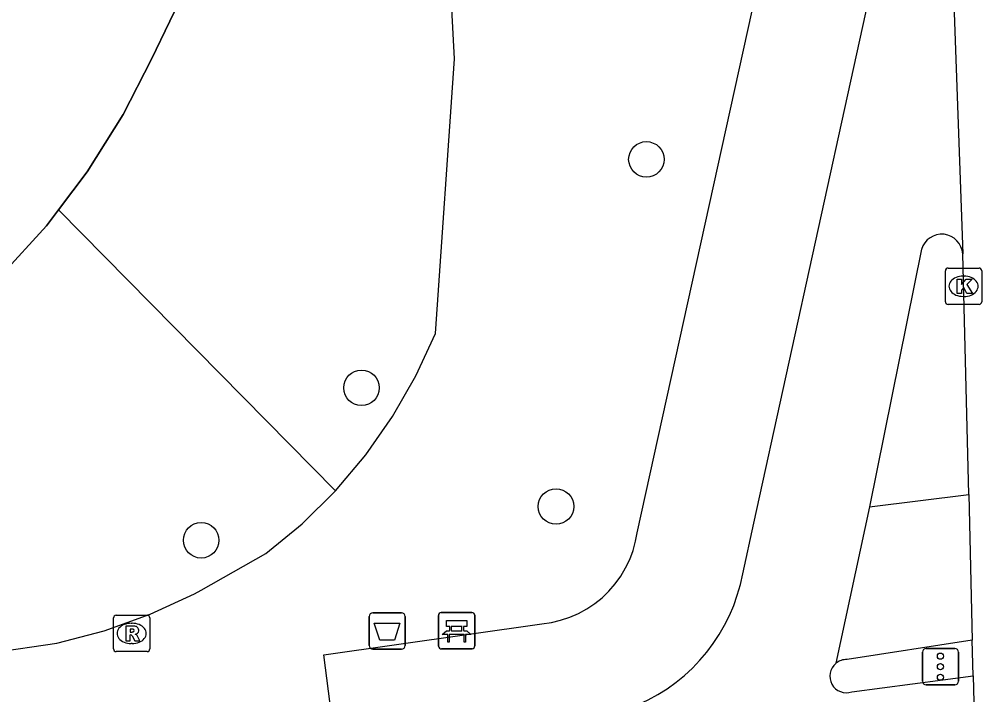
# Model space of a CAD drawing. Extents: x 157793 to 159380, y 380882 to 382313.
# Drawn here: x 158514.1 to 158540.59, y 381155.62 to 381174.22 of the extents above; entities that cross this region are included whole.
import ezdxf

# ---------------------------------------------------------------- set-up
doc = ezdxf.new("R2010")
doc.units = 0
for name, color, linetype in [('IMGEO_Afvalbak', 7, 'Continuous'), ('IMGEO_Bank', 7, 'Continuous'), ('IMGEO_Berm_groen', 7, 'Continuous'), ('IMGEO_Boom', 7, 'Continuous'), ('IMGEO_Damwand', 7, 'Continuous'), ('IMGEO_Fietspad_open', 7, 'Continuous'), ('IMGEO_Kolk', 7, 'Continuous'), ('IMGEO_Oever', 7, 'Continuous'), ('IMGEO_Rijbaan_lokaal_gesloten', 7, 'Continuous'), ('IMGEO_Rioolput', 7, 'Continuous'), ('IMGEO_Verkeersregelinstallatiepaal', 7, 'Continuous'), ('IMGEO_Voetpad_open', 7, 'Continuous'), ('IMGEO_Waterloop', 7, 'Continuous')]:
    doc.layers.add(name, color=color, linetype=linetype)

msp = doc.modelspace()

# ---------------------------------------------------------------- linework, layer by layer
at = {"layer": 'IMGEO_Afvalbak'}
for p, q in [((158523.733, 381156.978), (158523.733, 381157.778)), ((158523.733, 381157.778), (158523.733, 381156.978)), ((158523.833, 381157.878), (158524.623, 381157.878)), ((158524.623, 381157.878), (158523.833, 381157.878)), ((158524.723, 381157.778), (158524.723, 381156.978)), ((158524.723, 381156.978), (158524.723, 381157.778)), ((158524.623, 381156.878), (158523.833, 381156.878)), ((158523.833, 381156.878), (158524.623, 381156.878))]:
    msp.add_line(p, q, dxfattribs=at)
msp.add_lwpolyline([(158523.876, 381157.592), (158524.58, 381157.592), (158524.431, 381157.122), (158524.025, 381157.122), (158523.876, 381157.592)], dxfattribs=at)
for centre, start, end in [((158523.833, 381157.778), 90, 180), ((158523.833, 381157.778), 90, 180), ((158524.623, 381157.778), 0, 90), ((158524.623, 381157.778), 360, 90), ((158523.833, 381156.978), 180, 270), ((158523.833, 381156.978), 180, 270), ((158524.623, 381156.978), 270, 0), ((158524.623, 381156.978), 270, 0)]:
    msp.add_arc(centre, 0.1, start, end, dxfattribs=at)
at = {"layer": 'IMGEO_Bank'}
for p, q in [((158525.642, 381156.962), (158525.642, 381157.803)), ((158525.642, 381157.803), (158525.642, 381156.962)), ((158525.717, 381157.887), (158526.558, 381157.887)), ((158526.558, 381157.887), (158525.717, 381157.887)), ((158526.642, 381157.812), (158526.642, 381156.971)), ((158526.642, 381156.971), (158526.642, 381157.812)), ((158525.951, 381157.393), (158525.951, 381157.499)), ((158525.995, 381157.499), (158525.995, 381157.393)), ((158526.283, 381157.505), (158526.001, 381157.505)), ((158526.289, 381157.393), (158526.289, 381157.499)), ((158526.333, 381157.499), (158526.333, 381157.393)), ((158526.339, 381157.285), (158525.946, 381157.285)), ((158526.001, 381157.387), (158526.283, 381157.387)), ((158526.567, 381156.887), (158525.726, 381156.887)), ((158525.726, 381156.887), (158526.567, 381156.887))]:
    msp.add_line(p, q, dxfattribs=at)
for points in [[(158525.945, 381157.505), (158525.859, 381157.505), (158525.859, 381157.666), (158526.422, 381157.666), (158526.422, 381157.505), (158526.339, 381157.505)], [(158525.889, 381157.285), (158525.747, 381157.285), (158525.859, 381157.387), (158525.945, 381157.387)], [(158525.939, 381157.278), (158525.939, 381157.071), (158525.896, 381157.071), (158525.896, 381157.278)], [(158526.339, 381157.387), (158526.422, 381157.387), (158526.534, 381157.285), (158526.395, 381157.285)], [(158526.389, 381157.278), (158526.389, 381157.071), (158526.345, 381157.071), (158526.345, 381157.278)]]:
    msp.add_lwpolyline(points, dxfattribs=at)
for centre, radius, start, end in [((158525.72, 381157.809), 0.0779, 92.4484, 184.2845), ((158525.72, 381157.809), 0.0779, 92.4484, 184.2845), ((158526.564, 381157.809), 0.0779, 2.4484, 94.2845), ((158526.564, 381157.809), 0.0779, 2.4484, 94.2845), ((158525.944, 381157.498), 0.00671, 2.8957, 87.1043), ((158526.001, 381157.498), 0.00671, 92.8957, 177.1043), ((158526.283, 381157.498), 0.00671, 2.8957, 87.1043), ((158526.34, 381157.498), 0.00671, 92.8957, 177.1043), ((158525.889, 381157.278), 0.00671, 2.8957, 87.1043), ((158525.946, 381157.278), 0.00671, 92.8957, 177.1043), ((158525.944, 381157.394), 0.00671, 272.8957, 357.1043), ((158526.001, 381157.394), 0.00671, 182.8957, 267.1043), ((158526.283, 381157.394), 0.00671, 272.8957, 357.1043), ((158526.34, 381157.394), 0.00671, 182.8957, 267.1043), ((158526.338, 381157.278), 0.00671, 2.8957, 87.1043), ((158526.395, 381157.278), 0.00671, 92.8957, 177.1043), ((158525.72, 381156.965), 0.0779, 182.4484, 274.2845), ((158525.72, 381156.965), 0.0779, 182.4484, 274.2845), ((158526.564, 381156.965), 0.0779, 272.4484, 4.2845), ((158526.564, 381156.965), 0.0779, 272.4484, 4.2845)]:
    msp.add_arc(centre, radius, start, end, dxfattribs=at)
at = {"layer": 'IMGEO_Berm_groen'}
for points in [[(158522.805, 381161.239), (158523.638, 381162.225), (158524.379, 381163.281), (158525.022, 381164.398), (158525.564, 381165.569), (158526.081, 381173.127), (158525.674, 381180.876), (158525.909, 381184.651), (158524.583, 381193.325), (158520.712, 381210.169), (158518.092, 381226.644), (158517.084, 381235.125), (158516.874, 381241.946), (158515.341, 381242.114)], [(158506.371, 381155.76), (158515.134, 381157.044), (158516.438, 381157.384), (158517.706, 381157.839), (158518.929, 381158.405), (158519.114, 381158.503), (158520.894, 381159.511), (158521.888, 381160.332), (158522.805, 381161.239)]]:
    msp.add_lwpolyline(points, dxfattribs=at)
at = {"layer": 'IMGEO_Boom'}
for centre in [(158531.365, 381170.359), (158523.523, 381164.07), (158528.877, 381160.807), (158519.109, 381159.876)]:
    msp.add_circle(centre, 0.489, dxfattribs=at)
at = {"layer": 'IMGEO_Damwand'}
msp.add_lwpolyline([(158485.165, 381158.544), (158497.392, 381160.492), (158500, 381161.119), (158507.518, 381162.927), (158509.174, 381163.776), (158510.747, 381164.77), (158512.224, 381165.895), (158513.596, 381167.158), (158514.849, 381168.533), (158515.182, 381168.971), (158515.975, 381170.015), (158516.963, 381171.591), (158517.747, 381173.118), (158518.748, 381175.219), (158519.558, 381177.401), (158520.169, 381179.647), (158520.577, 381181.938), (158520.779, 381184.256), (158520.773, 381186.584), (158520.559, 381188.901), (158520.434, 381189.717)], dxfattribs=at)
at = {"layer": 'IMGEO_Fietspad_open'}
for points in [[(158534.016, 381158.956), (158534.319, 381160.35), (158538.775, 381180.635), (158539.493, 381184.535)], [(158538.936, 381167.884), (158537.502, 381160.796)], [(158537.502, 381160.796), (158536.58, 381156.489)], [(158537.017, 381155.702), (158540.359, 381156.148)]]:
    msp.add_lwpolyline(points, dxfattribs=at)
for centre, radius, start, end in [((158539.493, 381167.719), 0.581, 3.9043, 163.5481), ((158529.188, 381159.862), 4.912, 293.4395, 349.373), ((158536.872, 381156.136), 0.458, 129.6601, 288.4244)]:
    msp.add_arc(centre, radius, start, end, dxfattribs=at)
at = {"layer": 'IMGEO_Kolk'}
for p, q in [((158539.593, 381166.441), (158539.593, 381167.293)), ((158539.668, 381167.367), (158540.52, 381167.367)), ((158540.594, 381167.293), (158540.594, 381166.441)), ((158540.081, 381167.147), (158540.106, 381167.147)), ((158540.104, 381166.587), (158540.079, 381166.587)), ((158540.52, 381166.367), (158539.668, 381166.367))]:
    msp.add_line(p, q, dxfattribs=at)
for points in [[(158539.593, 381166.441), (158539.593, 381167.293)], [(158539.668, 381167.367), (158540.52, 381167.367)], [(158540.594, 381167.293), (158540.594, 381166.441)], [(158539.914, 381167.067), (158540.037, 381167.067), (158540.037, 381166.916), (158540.167, 381167.067), (158540.331, 381167.067), (158540.185, 381166.916), (158540.338, 381166.667), (158540.186, 381166.667), (158540.101, 381166.831), (158540.037, 381166.764), (158540.037, 381166.667), (158539.914, 381166.667), (158539.914, 381167.067)], [(158540.52, 381166.367), (158539.668, 381166.367)]]:
    msp.add_lwpolyline(points, dxfattribs=at)
for centre, start, end in [((158539.67, 381167.291), 91.552, 178.448), ((158539.67, 381167.291), 91.552, 178.448), ((158540.518, 381167.291), 1.552, 88.448), ((158540.518, 381167.291), 1.552, 88.448), ((158539.67, 381166.443), 181.552, 268.448), ((158539.67, 381166.443), 181.552, 268.448), ((158540.518, 381166.443), 271.552, 358.448), ((158540.518, 381166.443), 271.552, 358.448)]:
    msp.add_arc(centre, 0.0765, start, end, dxfattribs=at)
for centre, major_axis, ratio, start_param, end_param in [((158540.08, 381166.867), (-0.387, 0.002), 0.722429, 4.712389, 7.853982), ((158540.105, 381166.867), (-0.39, 0.002), 0.717154, 1.570796, 4.712389)]:
    msp.add_ellipse(centre, major_axis=major_axis, ratio=ratio, start_param=start_param, end_param=end_param, dxfattribs=at)
at = {"layer": 'IMGEO_Oever'}
msp.add_lwpolyline([(158522.805, 381161.239), (158515.182, 381168.971)], dxfattribs=at)
at = {"layer": 'IMGEO_Rijbaan_lokaal_gesloten'}
for points in [[(158539.493, 381184.535), (158539.382, 381182.857), (158539.65, 381179.506), (158540.073, 381167.759)], [(158540.236, 381161.136), (158540.073, 381167.759)], [(158540.236, 381161.136), (158540.335, 381157.129)], [(158540.359, 381156.148), (158540.335, 381157.129)], [(158540.359, 381156.148), (158540.413, 381153.972), (158540.28, 381153.057)]]:
    msp.add_lwpolyline(points, dxfattribs=at)
at = {"layer": 'IMGEO_Rioolput'}
for p, q in [((158516.771, 381157.812), (158517.623, 381157.812)), ((158516.696, 381156.886), (158516.696, 381157.738)), ((158517.184, 381157.592), (158517.209, 381157.592)), ((158517.697, 381157.738), (158517.697, 381156.886)), ((158517.207, 381157.032), (158517.182, 381157.032)), ((158517.623, 381156.812), (158516.771, 381156.812))]:
    msp.add_line(p, q, dxfattribs=at)
for points in [[(158516.771, 381157.812), (158517.623, 381157.812)], [(158516.696, 381156.886), (158516.696, 381157.738)], [(158517.285, 381157.51), (158517.033, 381157.512), (158517.033, 381157.112)], [(158517.697, 381157.738), (158517.697, 381156.886)], [(158517.033, 381157.112), (158517.157, 381157.112), (158517.157, 381157.274), (158517.168, 381157.274)], [(158517.211, 381157.431), (158517.157, 381157.431), (158517.157, 381157.35)], [(158517.157, 381157.35), (158517.209, 381157.35)], [(158517.215, 381157.245), (158517.286, 381157.112), (158517.426, 381157.112), (158517.361, 381157.238)], [(158517.623, 381156.812), (158516.771, 381156.812)]]:
    msp.add_lwpolyline(points, dxfattribs=at)
for centre, radius, start, end in [((158516.773, 381157.736), 0.0765, 91.552, 178.448), ((158516.773, 381157.736), 0.0765, 91.552, 178.448), ((158517.621, 381157.736), 0.0765, 1.552, 88.448), ((158517.621, 381157.736), 0.0765, 1.552, 88.448), ((158517.284, 381157.4), 0.109, 350.3612, 89.416), ((158517.167, 381157.221), 0.0533, 26.0293, 88.6989), ((158517.193, 381157.539), 0.19, 274.7715, 282.9687), ((158517.217, 381157.335), 0.0964, 77.0061, 93.1865), ((158517.231, 381157.392), 0.0378, 276.6634, 79.6772), ((158517.282, 381157.4), 0.112, 277.5842, 350.9817), ((158517.266, 381157.185), 0.108, 29.5134, 73.7905), ((158516.773, 381156.888), 0.0765, 181.552, 268.448), ((158516.773, 381156.888), 0.0765, 181.552, 268.448), ((158517.621, 381156.888), 0.0765, 271.552, 358.448), ((158517.621, 381156.888), 0.0765, 271.552, 358.448)]:
    msp.add_arc(centre, radius, start, end, dxfattribs=at)
for centre, major_axis, ratio, start_param, end_param in [((158517.183, 381157.312), (-0.387, 0.002), 0.722429, 4.712389, 7.853982), ((158517.208, 381157.312), (-0.39, 0.002), 0.717154, 1.570796, 4.712389)]:
    msp.add_ellipse(centre, major_axis=major_axis, ratio=ratio, start_param=start_param, end_param=end_param, dxfattribs=at)
at = {"layer": 'IMGEO_Verkeersregelinstallatiepaal'}
for p, q in [((158538.963, 381155.996), (158538.963, 381156.796)), ((158538.963, 381156.796), (158538.963, 381155.996)), ((158539.063, 381156.896), (158539.853, 381156.896)), ((158539.853, 381156.896), (158539.063, 381156.896)), ((158539.953, 381156.796), (158539.953, 381155.996)), ((158539.953, 381155.996), (158539.953, 381156.796)), ((158539.853, 381155.896), (158539.063, 381155.896)), ((158539.063, 381155.896), (158539.853, 381155.896))]:
    msp.add_line(p, q, dxfattribs=at)
for centre in [(158539.458, 381156.686), (158539.458, 381156.396), (158539.458, 381156.106)]:
    msp.add_circle(centre, 0.085, dxfattribs=at)
for centre, start, end in [((158539.063, 381156.796), 90, 180), ((158539.063, 381156.796), 90, 180), ((158539.853, 381156.796), 0, 90), ((158539.853, 381156.796), 360, 90), ((158539.063, 381155.996), 180, 270), ((158539.063, 381155.996), 180, 270), ((158539.853, 381155.996), 270, 0), ((158539.853, 381155.996), 270, 0)]:
    msp.add_arc(centre, 0.1, start, end, dxfattribs=at)
at = {"layer": 'IMGEO_Voetpad_open'}
for points in [[(158522.693, 381155.079), (158522.488, 381156.724), (158528.489, 381157.578), (158528.749, 381157.615), (158529.004, 381157.674), (158529.253, 381157.757), (158529.493, 381157.861), (158529.723, 381157.986), (158529.941, 381158.132), (158530.146, 381158.296), (158530.334, 381158.478), (158530.506, 381158.676), (158530.66, 381158.888), (158530.793, 381159.114), (158530.907, 381159.35), (158530.998, 381159.596), (158531.067, 381159.849), (158531.11, 381160.079), (158535.555, 381180.244)], [(158537.502, 381160.796), (158540.236, 381161.136)], [(158540.335, 381157.129), (158536.89, 381156.594)]]:
    msp.add_lwpolyline(points, dxfattribs=at)
msp.add_arc((158536.872, 381156.136), 0.458, 87.799, 129.6245, dxfattribs=at)
at = {"layer": 'IMGEO_Waterloop'}
for points in [[(158507.383, 381242.268), (158510.188, 381242.321), (158510.194, 381241.626), (158513.005, 381229.672), (158515.917, 381214.011), (158515.944, 381213.865), (158516.477, 381213.972), (158516.731, 381212.677), (158516.186, 381212.568), (158516.212, 381212.426), (158520.434, 381189.717), (158520.559, 381188.901), (158520.773, 381186.584), (158520.779, 381184.256), (158520.577, 381181.938), (158520.169, 381179.647), (158519.558, 381177.401), (158518.748, 381175.219), (158517.747, 381173.118), (158516.963, 381171.591), (158515.975, 381170.015), (158515.182, 381168.971)], [(158515.182, 381168.971), (158514.849, 381168.533), (158513.596, 381167.158), (158512.225, 381165.9), (158510.747, 381164.77), (158509.174, 381163.776), (158507.518, 381162.927), (158500, 381161.119), (158497.392, 381160.492), (158485.165, 381158.544)]]:
    msp.add_lwpolyline(points, dxfattribs=at)

doc.saveas('drawing.dxf')
